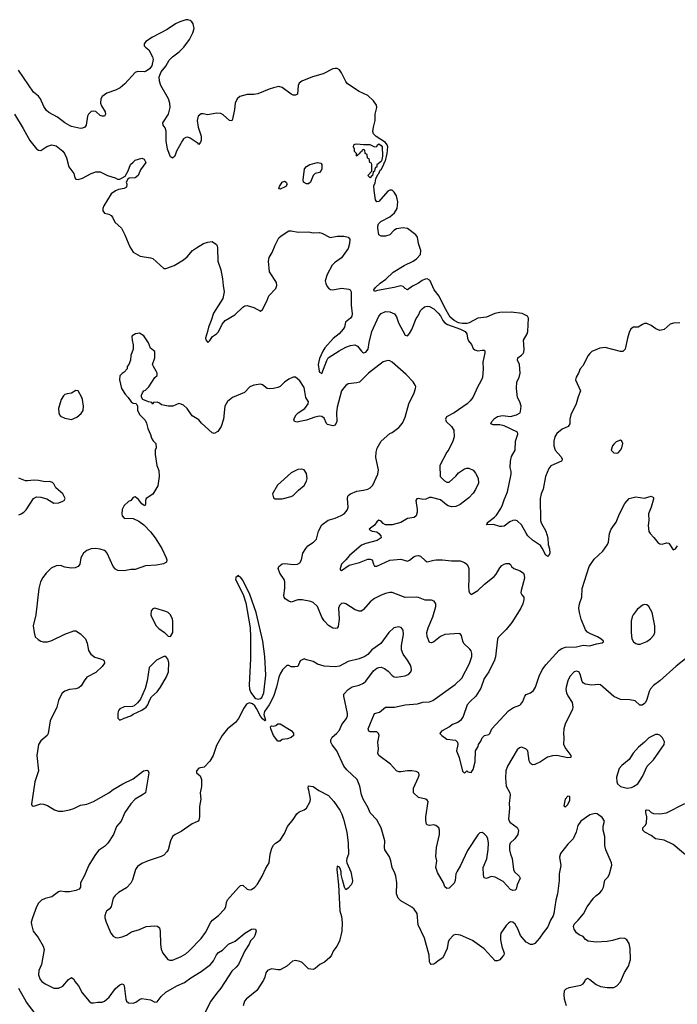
# Model space of a CAD drawing. Header units: inches. Extents: x 1603819 to 1745079, y 385938 to 533966.
# Tile 370 of 561: x 1672137 to 1678128, y 471283 to 480249. Entities that reach past the tile are written whole.
import ezdxf

# ---------------------------------------------------------------- set-up
doc = ezdxf.new("R2010")
doc.units = ezdxf.units.IN
doc.header["$MEASUREMENT"] = 0
doc.layers.add('B6477', color=7, linetype='Continuous')
doc.layers.add('B6478', color=7, linetype='Continuous')

msp = doc.modelspace()

# ---------------------------------------------------------------- linework, layer by layer
at = {"layer": 'B6477', "color": 5}
for points, elevation in [([(1673284.9, 480000), (1673314.8, 479974.8), (1673348.8, 479910), (1673352.9, 479887.1), (1673340.5, 479830), (1673319.6, 479800.4), (1673290, 479780.7), (1673270, 479775.6), (1673210, 479777.6), (1673190, 479767.8), (1673094.9, 479665.1), (1673052.4, 479627.6), (1673010, 479606.5), (1672930, 479580.7), (1672890.2, 479550), (1672877.5, 479530), (1672873.8, 479490), (1672883.8, 479463.8), (1672917, 479410), (1672920.5, 479390), (1672910.8, 479370), (1672890, 479369.3), (1672870, 479378), (1672830, 479413.3), (1672810, 479417.6), (1672790, 479414.5), (1672763.1, 479390), (1672754.9, 479370), (1672744, 479290), (1672730.3, 479269.7), (1672710, 479260.9), (1672690, 479259.6), (1672610, 479276.4), (1672590, 479284.8), (1672550, 479308.8), (1672481, 479361), (1672404, 479404), (1672381.7, 479421.7), (1672357.3, 479457.3), (1672327.6, 479530), (1672310, 479551.3), (1672264.2, 479590), (1672128, 479790)], 220), ([(1678150, 477487.3), (1678094.7, 477485.3), (1678064.6, 477475.4), (1678010, 477426.6), (1677970, 477419.5), (1677933.1, 477433.1), (1677890, 477465.2), (1677850, 477481.2), (1677830, 477481.2), (1677810, 477474), (1677772, 477450), (1677730, 477449.2), (1677706, 477434), (1677690, 477402), (1677674.4, 477350), (1677652.4, 477247.6), (1677633.4, 477226.6), (1677610, 477226.6), (1677470, 477263.6), (1677421.7, 477258.3), (1677350, 477226.6), (1677330, 477209.3), (1677313.3, 477186.7), (1677270, 477099), (1677242.8, 477070), (1677227.7, 477030), (1677206.3, 476993.7), (1677201.1, 476970), (1677244.9, 476870), (1677224.4, 476815.6), (1677207.3, 476750), (1677158.2, 476650), (1677149.3, 476610), (1677150, 476569), (1677134.9, 476545.1), (1677080, 476520), (1677030, 476482), (1677013.2, 476450), (1677003.2, 476410), (1677003.2, 476370), (1677014.9, 476330), (1677068.4, 476270), (1677080.4, 476250), (1677078.7, 476241.3), (1677074, 476230), (1676974.8, 476185.2), (1676957, 476163), (1676928.3, 476090), (1676907, 475973), (1676888.9, 475930), (1676879.6, 475890), (1676880.8, 475690), (1676886.6, 475666.6), (1676930, 475590.7), (1676950.3, 475530), (1676950.4, 475470), (1676963.1, 475430), (1676968.2, 475391.8), (1676959.3, 475370), (1676950, 475359.5), (1676930, 475372.7), (1676897.5, 475437.5), (1676880.5, 475460.5), (1676808.8, 475508.8), (1676767.8, 475547.8), (1676750, 475572.3), (1676710, 475649.5), (1676670, 475684.2), (1676650, 475691.3), (1676630, 475689.7), (1676602.7, 475677.3), (1676550, 475637.2), (1676530, 475634), (1676510, 475635.3), (1676452.7, 475652.7), (1676390, 475649.3), (1676399, 475661), (1676399, 475670), (1676462, 475718), (1676481.7, 475738.3), (1676520.7, 475799.3), (1676537.3, 475830), (1676550, 475877.3), (1676581.2, 475950), (1676614.3, 476110), (1676614.5, 476134.5), (1676605.6, 476170), (1676607.6, 476230), (1676617.6, 476270), (1676649.7, 476330), (1676654.3, 476410), (1676675.6, 476475.6), (1676672.2, 476492.2), (1676550, 476549.8), (1676510, 476559.3), (1676450, 476559.5), (1676429, 476570), (1676438, 476590), (1676462.2, 476617.8), (1676490, 476635.8), (1676536.4, 476643.6), (1676610, 476634.4), (1676663.7, 476650), (1676696, 476670), (1676700.1, 476679.9), (1676705.2, 476730), (1676693.2, 476770), (1676672.7, 476810), (1676662, 476890), (1676667.8, 476950), (1676688.6, 476991.4), (1676696.4, 477030), (1676689.8, 477109.8), (1676672.6, 477150), (1676676.9, 477170), (1676710, 477193.4), (1676725.4, 477210), (1676730, 477222.8), (1676732.7, 477250), (1676727.3, 477330), (1676761.5, 477390), (1676767.4, 477410), (1676773.6, 477530), (1676764.2, 477550), (1676715, 477575), (1676615, 477585), (1676510, 477583.1), (1676465.4, 477574.6), (1676390, 477541.6), (1676310, 477531.8), (1676231, 477489), (1676210, 477482.7), (1676170, 477481.3), (1676135.9, 477490), (1676095.4, 477510), (1676059.8, 477539.8), (1676007.7, 477630), (1675959.7, 477730), (1675913.1, 477790), (1675876.2, 477870), (1675870, 477878), (1675850, 477888), (1675830, 477885.4), (1675805.2, 477874.8), (1675770, 477850.8), (1675716.8, 477823.2), (1675670, 477789.7), (1675650, 477800.5), (1675630, 477821), (1675610, 477825), (1675550, 477809.2), (1675395.8, 477784.2), (1675370, 477774), (1675363.6, 477790), (1675379.6, 477810), (1675420.5, 477850), (1675474.3, 477885.7), (1675540.9, 477950), (1675638.5, 478010), (1675722.6, 478050), (1675750.9, 478070), (1675787.4, 478110), (1675792.4, 478147.6), (1675771.8, 478211.8), (1675762, 478270), (1675746.2, 478290), (1675670, 478347.9), (1675630, 478354.7), (1675570, 478343.2), (1675544.9, 478330), (1675508.5, 478291.5), (1675470, 478278.2), (1675430, 478276.9), (1675409.5, 478290), (1675398.7, 478350), (1675398.7, 478370), (1675406.3, 478390), (1675428.2, 478411.8), (1675510, 478455), (1675553.2, 478490), (1675576.6, 478530), (1675582.9, 478590), (1675570, 478644.4), (1675550, 478679.8), (1675530, 478696.4), (1675510, 478696.9), (1675490, 478686.6), (1675410, 478592.3), (1675390, 478589.3), (1675379.5, 478610), (1675365.4, 478694.6), (1675364.8, 478735.2), (1675376.1, 478763.9), (1675381.5, 478798.5), (1675400.9, 478839.1), (1675410, 478848.2), (1675421.8, 478878.2), (1675430, 478884.4), (1675450, 478918), (1675462.8, 478957.2), (1675470, 478964.9), (1675486.3, 479030), (1675490.7, 479090), (1675484.7, 479110), (1675470, 479132), (1675384.2, 479184.2), (1675360.5, 479210), (1675356, 479230), (1675359.2, 479270), (1675375.1, 479330), (1675377.3, 479390), (1675390.7, 479450), (1675386.6, 479470), (1675360.6, 479510), (1675310, 479557.6), (1675230, 479595.6), (1675125.1, 479665.1), (1675107.8, 479687.8), (1675070, 479765.3), (1675050, 479792.7), (1675030, 479803.5), (1675010, 479805.6), (1674990, 479800.3), (1674902.7, 479757.3), (1674805.5, 479730), (1674706.4, 479690), (1674683.6, 479670), (1674674.3, 479650), (1674668.3, 479571.7), (1674650, 479560.5), (1674630, 479562), (1674610, 479571.3), (1674530, 479631.3), (1674499.6, 479639.6), (1674448.5, 479630), (1674410, 479617.3), (1674306.6, 479573.4), (1674270, 479567.3), (1674210, 479568.1), (1674143.1, 479550), (1674117.4, 479530), (1674100.2, 479490), (1674093.8, 479430), (1674076.7, 479343.3), (1674070, 479329.2), (1674050, 479332.7), (1673990, 479382.4), (1673970, 479393.6), (1673930, 479398), (1673850, 479382.7), (1673810, 479392.7), (1673790, 479392.3), (1673764, 479370), (1673753.4, 479330), (1673763.7, 479270), (1673790.4, 479190), (1673790.4, 479150.4), (1673784.7, 479135.3), (1673770, 479114), (1673762.9, 479122.9), (1673690, 479170.8), (1673670, 479178.7), (1673650, 479176.8), (1673630, 479163.1), (1673620.2, 479150), (1673566.6, 479053.4), (1673550, 479006), (1673530, 478987.1), (1673510, 478999.7), (1673484.4, 479070), (1673473.4, 479146.6), (1673472.8, 479232.8), (1673463.3, 479263.3), (1673444.5, 479290), (1673442, 479310), (1673494, 479390), (1673507.3, 479450), (1673505.6, 479490), (1673493.6, 479530), (1673422, 479650), (1673409.7, 479690), (1673408, 479730), (1673425.1, 479774.9), (1673470, 479826.4), (1673500.2, 479879.8), (1673528.2, 479911.8), (1673590, 479957.4), (1673630, 479994.9), (1673633.6, 480000)], 220), ([(1672090, 479389), (1672170, 479258), (1672230, 479149.3), (1672290, 479073.2), (1672310, 479061.2), (1672330, 479059), (1672385.8, 479094.2), (1672430, 479109), (1672470, 479101.2), (1672530, 479051.5), (1672546.9, 479030), (1672565.1, 478990), (1672586, 478910), (1672629.6, 478850), (1672640.9, 478810), (1672650, 478797.2), (1672670, 478794.5), (1672710, 478806), (1672790, 478849.4), (1672830, 478865.2), (1672870, 478864), (1672938, 478830), (1673006, 478810), (1673030, 478798), (1673050, 478798), (1673096.9, 478823.1), (1673126, 478874), (1673146.8, 478930), (1673170, 478953.2), (1673190, 478968.7), (1673250, 478988), (1673270, 478978), (1673288, 478950), (1673238.6, 478881.4), (1673216, 478830), (1673190, 478808), (1673135.3, 478804.7), (1673122, 478798), (1673108, 478770), (1673114, 478750), (1673110, 478724.7), (1673090, 478711.3), (1673038, 478702), (1673010, 478690.8), (1672970, 478662), (1672904.9, 478555.1), (1672893.6, 478530), (1672893.6, 478510), (1672910, 478487.3), (1672950, 478476.9), (1672970, 478466.6), (1672982.9, 478450), (1673004.8, 478404.8), (1673063.6, 478350), (1673096.2, 478290), (1673139.5, 478179.5), (1673170, 478133.2), (1673236.5, 478096.5), (1673330, 478081.2), (1673350, 478073.2), (1673450, 477982), (1673470, 477984), (1673544.7, 478010), (1673630, 478062.7), (1673662.8, 478090), (1673713.2, 478146.8), (1673747.5, 478172.5), (1673812, 478210), (1673850, 478224), (1673890, 478228), (1673930, 478202), (1673937.2, 478190), (1673939.3, 478170), (1673942.7, 478050), (1673969.5, 477970), (1673985.6, 477890), (1673989.7, 477829.7), (1674000.7, 477770), (1673986.6, 477710), (1673904.2, 477575.8), (1673883.1, 477510), (1673856.3, 477450), (1673849.6, 477410.4), (1673829.7, 477350), (1673832.7, 477332.7), (1673850, 477308.7), (1673870, 477328.7), (1673894.6, 477365.4), (1673930, 477387.3), (1673950, 477407.3), (1673982.6, 477477.4), (1674008.8, 477510), (1674098.9, 477561.1), (1674170, 477632), (1674190, 477643.7), (1674210, 477647), (1674270, 477627.3), (1674330, 477596), (1674350, 477609.2), (1674390, 477685.2), (1674406.9, 477733.1), (1674470, 477801.2), (1674479.3, 477830), (1674475.6, 477855.6), (1674414.4, 477954.4), (1674403.9, 478050), (1674410, 478082.7), (1674438.3, 478130), (1674463.6, 478196.4), (1674497.6, 478262.4), (1674518.3, 478281.7), (1674590, 478325.2), (1674610, 478326), (1674674.3, 478314.3), (1674770, 478316.3), (1674810.4, 478309.6), (1674870, 478312), (1674890, 478306.6), (1674966.6, 478266.6), (1675030, 478278.7), (1675090, 478278), (1675129.7, 478269.7), (1675144.2, 478250), (1675143.1, 478210), (1675130, 478165.5), (1675070, 478081.6), (1675005.2, 478034.8), (1674985.5, 478014.5), (1674938, 477930), (1674921.1, 477870), (1674926.3, 477846.3), (1674939.7, 477819.7), (1674950, 477805.2), (1674970, 477792.7), (1674990.5, 477789.5), (1675070, 477803.7), (1675135.1, 477795.1), (1675149.2, 477789.2), (1675156, 477770), (1675156, 477650), (1675167.6, 477570), (1675163.1, 477550), (1675150.9, 477530), (1675106.1, 477493.9), (1675095.2, 477450), (1675085.5, 477430), (1675047.8, 477390), (1674993.7, 477346.3), (1674918.5, 477261.5), (1674897.8, 477230), (1674870, 477164.9), (1674858, 477110), (1674866.4, 477050), (1674870, 477040.9), (1674890, 477026), (1674934.6, 477145.4), (1674949, 477171), (1675047.2, 477232.8), (1675110, 477265.9), (1675150, 477283), (1675190, 477287.5), (1675214.8, 477274.8), (1675250, 477229.7), (1675261.4, 477221.4), (1675270, 477215.8), (1675290, 477222), (1675311.1, 477250), (1675320.5, 477310), (1675345.1, 477410), (1675408, 477550), (1675430, 477573.6), (1675470, 477591.6), (1675510, 477589.6), (1675551.2, 477570), (1675570, 477544.5), (1675589.8, 477490), (1675650, 477377), (1675670, 477369.6), (1675690, 477391.5), (1675710.7, 477429.3), (1675750, 477529.5), (1675766.8, 477553.2), (1675790, 477600.9), (1675803.2, 477616.8), (1675826.5, 477633.5), (1675850, 477640.5), (1675870, 477638), (1675910, 477614.8), (1675950, 477578.2), (1675970, 477552.5), (1675991.8, 477510), (1676009.3, 477489.3), (1676034.7, 477474.7), (1676154.2, 477430), (1676194.7, 477410), (1676209.7, 477390), (1676215.8, 477350), (1676224.9, 477324.9), (1676253.2, 477290), (1676270, 477255.3), (1676283.2, 477243.2), (1676310, 477232.7), (1676350, 477240.9), (1676370, 477239), (1676374.5, 477234.5), (1676374.8, 477214.8), (1676357.6, 477130), (1676359.6, 477070), (1676352.8, 476990), (1676336.3, 476950), (1676309.8, 476910.2), (1676264.8, 476810), (1676242, 476778), (1676213.3, 476750), (1676096.9, 476670), (1676027.1, 476632.9), (1676015.1, 476610), (1676022.4, 476590), (1676070, 476543.6), (1676091.3, 476510), (1676094.7, 476450), (1676082.4, 476410), (1676045.7, 476334.3), (1676027.3, 476310), (1675964, 476190), (1675968.7, 476090), (1676008, 476050), (1676030, 476038), (1676050, 476038), (1676110, 476093.2), (1676135.9, 476124.1), (1676190, 476159.3), (1676210, 476166), (1676230, 476166.6), (1676267.9, 476147.9), (1676290, 476119.3), (1676312.9, 476072.9), (1676317.7, 476030), (1676291.1, 475970), (1676270, 475938), (1676230, 475894), (1676150, 475835.8), (1676110, 475817.1), (1676070, 475813.4), (1676042, 475822), (1676026, 475830), (1675970, 475878), (1675890, 475898.8), (1675870, 475898.8), (1675836.6, 475883.4), (1675810, 475878.4), (1675770, 475888), (1675755.1, 475884.9), (1675746.3, 475870), (1675758, 475790), (1675757, 475763), (1675749.5, 475730.5), (1675730, 475717.3), (1675670, 475708), (1675608.7, 475671.3), (1675530, 475648.2), (1675470, 475650.2), (1675450, 475660.7), (1675430, 475681.1), (1675410, 475690.3), (1675390, 475677), (1675370, 475646.3), (1675321.6, 475610), (1675330, 475599.5), (1675349, 475590), (1675390, 475584.6), (1675410, 475571.6), (1675427.3, 475550), (1675431.5, 475530), (1675393.7, 475506.3), (1675290, 475479.8), (1675250, 475462.6), (1675142, 475370), (1675110, 475330.6), (1675086, 475310), (1675069.7, 475290.3), (1675056, 475250), (1675058, 475238), (1675070, 475233.2), (1675139.4, 475280.6), (1675233.8, 475306.2), (1675310, 475335.6), (1675330, 475337.7), (1675349.3, 475330), (1675360.5, 475290), (1675370, 475272.7), (1675390, 475271.5), (1675510, 475327.3), (1675610, 475337.7), (1675670, 475319.7), (1675690, 475326.6), (1675730, 475360.4), (1675750, 475368.3), (1675769.7, 475369.7), (1675790, 475362.4), (1675830, 475323), (1675850, 475311.3), (1675910, 475327.7), (1675931.1, 475328.9), (1675990.2, 475329.8), (1676070, 475320.7), (1676150, 475320.4), (1676190, 475306.6), (1676210.7, 475290.7), (1676223.1, 475270), (1676228.5, 475250), (1676229.8, 475150), (1676225.7, 475090), (1676229.6, 475049.6), (1676234, 475030), (1676250, 475014), (1676310, 475052), (1676371.3, 475108.7), (1676459.9, 475180.1), (1676479.4, 475200.6), (1676510, 475257), (1676530, 475278.4), (1676550, 475289.5), (1676570, 475297), (1676596.6, 475296.6), (1676609.4, 475289.4), (1676618, 475270), (1676639.3, 475250), (1676696, 475230), (1676725.6, 475210), (1676734.7, 475190), (1676736.3, 475163.7), (1676704.5, 475050), (1676703.7, 475030), (1676711.8, 475011.8), (1676729.6, 474989.6), (1676730.9, 474970), (1676720.4, 474930), (1676702.8, 474890), (1676621.2, 474758.8), (1676570, 474696.5), (1676497.1, 474622.9), (1676491.2, 474608.8), (1676471.9, 474448.1), (1676463.9, 474416.1), (1676409.8, 474310), (1676369.8, 474250), (1676339.7, 474160.3), (1676292.5, 474087.5), (1676240.4, 474039.6), (1676215.1, 474010), (1676177, 473903), (1676153.9, 473866.1), (1676130, 473850.5), (1676079, 473830), (1676054, 473810), (1675979, 473770), (1675965.2, 473750), (1675982.7, 473730), (1676030, 473697.4), (1676108.7, 473688.7), (1676125.7, 473670), (1676129.8, 473650), (1676116.8, 473590), (1676142, 473530), (1676170, 473406), (1676186, 473390), (1676190, 473388), (1676210, 473408), (1676220.2, 473400.2), (1676250, 473394), (1676270, 473422), (1676285.3, 473490), (1676290.4, 473589.6), (1676313.4, 473630), (1676317.3, 473650), (1676339.9, 473680.1), (1676350.7, 473709.3), (1676370.8, 473729.2), (1676410, 473741.2), (1676421, 473750), (1676438, 473790), (1676590, 473954.5), (1676634.6, 473985.4), (1676692.4, 474007.6), (1676703.8, 474016.2), (1676720.4, 474039.6), (1676739.1, 474090), (1676750, 474105.2), (1676790, 474118), (1676818.3, 474141.7), (1676837.1, 474170), (1676868.5, 474270), (1676898.3, 474330), (1676930, 474373), (1677052.7, 474507.3), (1677076.5, 474523.5), (1677110, 474534.7), (1677210, 474537.2), (1677271.9, 474551.9), (1677332.9, 474547.1), (1677393.1, 474566.9), (1677444.9, 474575.1), (1677454.9, 474585.1), (1677455.5, 474590), (1677432, 474610), (1677400.9, 474630), (1677336.6, 474656.6), (1677310, 474672.7), (1677293.1, 474693.1), (1677253.8, 474790), (1677235.8, 474850), (1677232.2, 474890), (1677238.7, 474930), (1677259.6, 474990), (1677260.3, 475070), (1677326.4, 475270), (1677370, 475336), (1677450, 475409.4), (1677493, 475470), (1677502, 475490), (1677510.8, 475570), (1677524.9, 475610), (1677570, 475674), (1677602, 475750), (1677650, 475842), (1677690, 475888.7), (1677750, 475905.2), (1677830, 475893.2), (1677890, 475908.7), (1677910, 475898), (1677910, 475882), (1677890, 475811), (1677866.8, 475750), (1677869.8, 475690), (1677864.2, 475644.2), (1677869.8, 475589.8), (1677880.7, 475570), (1677914.8, 475534.8), (1677950, 475487.6), (1677970, 475477.6), (1677990, 475474), (1678030, 475486.6), (1678050, 475482.7), (1678090, 475421.2), (1678113, 475430), (1678130, 475459)], 240), ([(1678217.6, 474442.4), (1678118, 474362), (1677970.3, 474229.7), (1677910, 474187.3), (1677884.2, 474155.8), (1677870.4, 474130), (1677850, 474059), (1677837, 474030), (1677830, 474020.7), (1677807, 474007), (1677787.3, 474007.3), (1677745.6, 474045.6), (1677695.5, 474055.5), (1677610, 474059), (1677550, 474086), (1677430, 474191.3), (1677410, 474194.3), (1677348.4, 474188.4), (1677290, 474197), (1677270, 474209.3), (1677262, 474222), (1677242.9, 474290), (1677232, 474310), (1677210, 474317.6), (1677190, 474311.3), (1677150, 474269.5), (1677131.6, 474230), (1677115.8, 474170), (1677112.7, 474150), (1677118.8, 474118.8), (1677130, 474091.3), (1677170, 474032), (1677176.3, 473990), (1677172.4, 473970), (1677106.1, 473833.9), (1677093.7, 473790), (1677090.3, 473750), (1677093.8, 473710), (1677090.3, 473650), (1677111.6, 473610), (1677158.4, 473550), (1677158.8, 473530), (1677130, 473526), (1677030, 473547.9), (1676990, 473546.2), (1676946.3, 473533.7), (1676880.7, 473490), (1676830, 473465.6), (1676810, 473464.5), (1676790, 473476), (1676779.5, 473499.5), (1676765.4, 473590), (1676747.3, 473610), (1676710, 473623.1), (1676690, 473618.3), (1676670, 473598.7), (1676581.5, 473450), (1676566.7, 473410), (1676562.3, 473342.3), (1676568.9, 473268.9), (1676602.4, 473210), (1676607, 473190), (1676595.8, 473110), (1676600.3, 473070), (1676590.4, 472970), (1676602.6, 472942.6), (1676670, 472892.4), (1676681.6, 472870), (1676676.9, 472830), (1676648.2, 472790), (1676605.2, 472750), (1676598.3, 472730), (1676600.3, 472690), (1676608.6, 472651.4), (1676625.2, 472610), (1676637, 472510), (1676644.4, 472490), (1676687, 472450), (1676696, 472430), (1676670.4, 472370), (1676661, 472330), (1676650, 472321.2), (1676630, 472318), (1676610, 472327), (1676541.7, 472401.7), (1676470, 472441.7), (1676433.8, 472446.2), (1676390, 472429.6), (1676370, 472434), (1676361.3, 472461.3), (1676361, 472530), (1676392.7, 472607.3), (1676406.5, 472693.5), (1676408.9, 472750), (1676401.9, 472790), (1676391.8, 472811.8), (1676370, 472836.2), (1676350, 472846.8), (1676330, 472843.9), (1676310, 472824.8), (1676216.3, 472683.7), (1676154.3, 472545.7), (1676119.7, 472490), (1676111.9, 472470), (1676103.9, 472410), (1676094.1, 472385.9), (1676050, 472341.6), (1676030, 472337), (1676011.6, 472351.6), (1675999.6, 472390), (1675944.2, 472484.2), (1675927.6, 472530), (1675937, 472590), (1675929.6, 472630), (1675935.1, 472710), (1675961.3, 472830), (1675960.7, 472870), (1675954.5, 472890), (1675930, 472912), (1675910, 472916.2), (1675870, 472912), (1675850, 472916), (1675843.8, 472923.8), (1675836.9, 472956.9), (1675837.4, 472990), (1675857.2, 473130), (1675850, 473142), (1675838, 473150), (1675770, 473166.6), (1675723.7, 473210), (1675724.2, 473250), (1675771.8, 473350), (1675778, 473370), (1675773.2, 473390), (1675750, 473402.7), (1675709.5, 473409.5), (1675669.5, 473409.5), (1675610, 473398.7), (1675590, 473399.6), (1675570, 473409.6), (1675514, 473470), (1675409.6, 473550), (1675400.5, 473570), (1675405.6, 473610), (1675400.7, 473670), (1675411.2, 473730), (1675407, 473750), (1675390, 473765.1), (1675330, 473763.1), (1675317, 473770), (1675311.2, 473790), (1675369.7, 473930), (1675415.8, 473944.2), (1675469.3, 473990), (1675552.1, 473987.9), (1675648.8, 474011.2), (1675761.8, 474018.2), (1675810, 474033.1), (1675870, 474036.5), (1675900.7, 474050), (1676104.2, 474195.8), (1676165.7, 474254.3), (1676234.9, 474385.1), (1676256.4, 474450), (1676257.2, 474477.2), (1676250, 474500.9), (1676238, 474518), (1676182.9, 474570), (1676173, 474590), (1676162, 474642), (1676150, 474658), (1676140.1, 474660.1), (1676010, 474649.7), (1675970, 474631.1), (1675910, 474583), (1675890, 474573.6), (1675870, 474578), (1675850.8, 474630.8), (1675847.1, 474670), (1675858.4, 474710), (1675902.4, 474810), (1675930, 474904.7), (1675929.4, 474930), (1675913.6, 474953.6), (1675890, 474962), (1675830, 474963.1), (1675770, 474986.6), (1675750, 474989.7), (1675650, 474986.2), (1675530, 475032.8), (1675510, 475034.3), (1675470, 475024.4), (1675430, 475009.7), (1675370, 474976.9), (1675330, 474947.6), (1675270, 474877), (1675250, 474862.9), (1675230, 474861.6), (1675194.2, 474874.2), (1675110, 474929.5), (1675090, 474935.1), (1675070, 474932), (1675050, 474915.1), (1675040.3, 474890), (1675047.1, 474790), (1675037.7, 474722.3), (1675030, 474709.4), (1675015.8, 474704.2), (1674990, 474709.6), (1674950, 474731.6), (1674910, 474775.1), (1674890, 474807.3), (1674850, 474904.2), (1674810, 474942.6), (1674790, 474952.1), (1674710, 474967.3), (1674670, 474966), (1674610, 474945.1), (1674590, 474952.8), (1674556.4, 474976.4), (1674546, 474990), (1674545.1, 475005.1), (1674553.2, 475073.2), (1674553.3, 475130), (1674546, 475150), (1674506, 475210), (1674492, 475250), (1674498, 475270), (1674530, 475293.4), (1674550, 475295.6), (1674633.1, 475286.9), (1674669.4, 475290.6), (1674690, 475302.8), (1674706, 475330), (1674716.2, 475390), (1674744.9, 475435.1), (1674763.5, 475456.5), (1674814, 475490), (1674842, 475518), (1674858.7, 475590), (1674891.2, 475648.8), (1674948.4, 475691.6), (1675010, 475710.4), (1675065.9, 475734.1), (1675092.3, 475750), (1675112, 475770), (1675124.5, 475790), (1675129.6, 475810), (1675122.6, 475890), (1675128, 475910), (1675137.8, 475922.2), (1675150, 475932.4), (1675210, 475956.1), (1675270, 475963.7), (1675310, 475974.9), (1675330, 475985.5), (1675355.6, 476010), (1675399.5, 476110), (1675405.1, 476150), (1675382, 476262), (1675383.5, 476310), (1675392.8, 476347.2), (1675430, 476410.7), (1675510, 476480.7), (1675530, 476490.7), (1675590, 476536.3), (1675623.7, 476576.3), (1675648, 476630), (1675681.7, 476750), (1675732.4, 476850), (1675744.2, 476890), (1675745.1, 476910), (1675740.5, 476920.5), (1675722, 476950), (1675658.3, 477018.3), (1675530, 477129.7), (1675510, 477141.3), (1675490, 477146.3), (1675450, 477132.6), (1675316.1, 477030), (1675231.8, 476948.2), (1675210, 476941.7), (1675130, 476932.7), (1675110, 476919.3), (1675090, 476898), (1675069, 476870), (1675030, 476721.2), (1675023.8, 476670), (1675026, 476590), (1675010, 476558), (1674990, 476551), (1674942.7, 476562.7), (1674932.8, 476572.8), (1674910, 476622), (1674890, 476635.3), (1674870, 476638.3), (1674826, 476630), (1674750, 476603.4), (1674690, 476588.9), (1674665.3, 476585.3), (1674640.9, 476590), (1674635.8, 476610), (1674655.1, 476650), (1674673.3, 476670), (1674734.7, 476710), (1674765.1, 476750), (1674769.4, 476770), (1674745.6, 476810), (1674730, 476899), (1674690, 476959), (1674650, 476994), (1674630, 476993.2), (1674590, 476976), (1674550.4, 476949.6), (1674510.3, 476909.7), (1674490, 476899.6), (1674449.4, 476889.4), (1674410, 476886.6), (1674391.9, 476891.9), (1674350, 476925.2), (1674330, 476929.3), (1674270, 476922), (1674234.6, 476905.4), (1674184.4, 476855.6), (1674076, 476810), (1674030, 476773.2), (1674006, 476730), (1673992.7, 476610), (1673974.3, 476545.7), (1673941.6, 476498.4), (1673910, 476481.2), (1673890, 476486), (1673794.5, 476574.5), (1673770, 476604), (1673710, 476642), (1673664, 476710), (1673630, 476739), (1673610, 476749), (1673586.4, 476753.6), (1673534, 476730), (1673490, 476728.7), (1673430, 476742), (1673410, 476758), (1673390, 476766), (1673358, 476762), (1673350, 476748), (1673342, 476762), (1673310, 476768), (1673258, 476790), (1673248.4, 476811.6), (1673248, 476830), (1673255.3, 476850), (1673269.3, 476870.7), (1673283.1, 476876.9), (1673315.5, 476904.5), (1673369, 476990), (1673388.7, 477010), (1673389, 477030), (1673381.2, 477050), (1673355.3, 477090), (1673348.7, 477110), (1673369, 477170), (1673368.4, 477228.4), (1673330, 477258), (1673310, 477308), (1673268.7, 477370), (1673230, 477393.2), (1673194, 477390), (1673162, 477370), (1673159.6, 477360.4), (1673161, 477330), (1673171.1, 477288.9), (1673171.3, 477250), (1673151.3, 477190), (1673146, 477150), (1673130.8, 477109.2), (1673118, 477090), (1673118, 477070), (1673090, 477038), (1673071.6, 477028.4), (1673050, 477006), (1673046.8, 476970), (1673064, 476890), (1673098.5, 476838.5), (1673124.7, 476810), (1673152, 476770), (1673170, 476758), (1673194.8, 476754.8), (1673205.4, 476745.4), (1673211.3, 476730), (1673212, 476690), (1673231.6, 476651.6), (1673281, 476601), (1673294, 476574), (1673305.4, 476525.4), (1673330, 476472), (1673338.8, 476438.8), (1673354.4, 476414.4), (1673378, 476390), (1673382, 476350), (1673372, 476328), (1673371, 476290), (1673387.7, 476190), (1673405.2, 476145.2), (1673407.7, 476090), (1673395.2, 476004.8), (1673350.5, 475929.5), (1673290.7, 475889.3), (1673284.9, 475870), (1673284.7, 475835.3), (1673276.9, 475823.1), (1673270, 475824), (1673250, 475840.9), (1673219.1, 475879.1), (1673190, 475902.7), (1673170, 475897.2), (1673150.4, 475869.6), (1673130, 475860.9), (1673090, 475826.6), (1673070.4, 475790), (1673066.7, 475750), (1673070.6, 475730), (1673090, 475710.6), (1673170, 475705.5), (1673221.7, 475681.7), (1673268.8, 475648.8), (1673330, 475586.7), (1673371.7, 475531.7), (1673432.8, 475432.8), (1673470.4, 475349.6), (1673476.5, 475330), (1673474.9, 475310), (1673446.9, 475293.1), (1673382.7, 475282.7), (1673284.7, 475275.3), (1673190, 475243.7), (1673150, 475242.7), (1673090, 475229.2), (1673032.1, 475232.1), (1673010, 475245.2), (1672990, 475269.2), (1672935.4, 475390), (1672918.4, 475410), (1672910, 475416.3), (1672870, 475427.6), (1672830, 475432.6), (1672790, 475431), (1672750, 475415.4), (1672717.6, 475390), (1672695.8, 475350), (1672684.9, 475290), (1672670.4, 475269.6), (1672642.5, 475257.5), (1672605.5, 475254.5), (1672550, 475262.9), (1672510, 475278), (1672470, 475276), (1672425.5, 475254.5), (1672378.8, 475210), (1672347.3, 475170), (1672327.7, 475130), (1672312.7, 475070), (1672285.5, 474830), (1672260.8, 474730), (1672268.1, 474668.1), (1672279.5, 474630), (1672304.6, 474604.6), (1672330, 474588.9), (1672350, 474582.7), (1672390, 474582.7), (1672430, 474596.5), (1672550, 474654.9), (1672630, 474684), (1672650, 474684.7), (1672690, 474658), (1672736.3, 474610), (1672751.9, 474571.9), (1672765.8, 474505.8), (1672785.5, 474470), (1672823.5, 474443.5), (1672874.8, 474430), (1672898.9, 474418.9), (1672908.2, 474410), (1672908.7, 474390), (1672890, 474360.5), (1672830, 474302.9), (1672750, 474261.6), (1672724.2, 474230), (1672696.5, 474183.5), (1672676.5, 474163.5), (1672650, 474154.3), (1672590, 474151.1), (1672550, 474135.4), (1672524.6, 474115.4), (1672502, 474078), (1672490.3, 474050), (1672476.4, 473990), (1672415.2, 473864.8), (1672395.5, 473750), (1672387.7, 473730), (1672330, 473682.7), (1672308.5, 473650), (1672294.4, 473550), (1672310.4, 473410), (1672274, 473310), (1672246.4, 473106.4), (1672251.3, 473091.3), (1672266.8, 473086.8), (1672330, 473107.3), (1672353.6, 473106.4), (1672390, 473094), (1672454.1, 473054.1), (1672490, 473041.7), (1672530, 473042), (1672590, 473052.9), (1672630, 473066.3), (1672690, 473094.9), (1672750, 473106), (1672809.7, 473130.3), (1672950, 473208.5), (1672990, 473238.4), (1673076, 473290), (1673170, 473335.3), (1673265.2, 473410), (1673294.6, 473414.6), (1673307.5, 473407.5), (1673313.4, 473390), (1673282.8, 473210), (1673257.3, 473190), (1673190, 473151.5), (1673150.2, 473109.8), (1673096.4, 473030), (1673060.7, 472950), (1673019, 472901), (1672993, 472830), (1672940.5, 472750), (1672910, 472720.9), (1672856.1, 472683.9), (1672821.7, 472638.3), (1672768.6, 472551.4), (1672724.9, 472450), (1672690.7, 472390), (1672690.5, 472350), (1672678.8, 472330), (1672650, 472318.4), (1672590, 472308), (1672550, 472306), (1672510, 472312), (1672490, 472307.3), (1672430, 472262), (1672370, 472247), (1672336, 472230), (1672310, 472204), (1672290.6, 472170), (1672253, 472070), (1672242, 472030), (1672244, 472010), (1672260.7, 471950), (1672304.9, 471890), (1672352.4, 471812.4), (1672360.6, 471780.6), (1672334.7, 471645.3), (1672312.7, 471590), (1672310.4, 471550), (1672324.4, 471510), (1672339.1, 471490), (1672370, 471468.2), (1672450, 471430.5), (1672490, 471430.6), (1672530, 471447.3), (1672580.7, 471510), (1672610, 471526), (1672630, 471513), (1672641.3, 471490), (1672672.4, 471452.4), (1672706.2, 471386.2), (1672770, 471312.7), (1672790, 471297.1), (1672810, 471295.5), (1672850, 471303.8), (1672890, 471301.6), (1672910, 471312.2), (1672952.2, 471347.8), (1673010, 471426), (1673050, 471460.5), (1673070, 471470.7), (1673083.5, 471463.5), (1673090, 471452), (1673104.6, 471330), (1673111.8, 471311.8), (1673130, 471297.1), (1673170, 471292.2), (1673196.8, 471303.2), (1673230, 471327.7), (1673250, 471334.4), (1673330, 471324.9), (1673370, 471302.4), (1673390, 471306.7), (1673426.1, 471353.9), (1673470, 471392.3), (1673570, 471450.3), (1673640.1, 471479.9), (1673695.2, 471524.8), (1673790, 471580.9), (1673874.8, 471645.2), (1673902.6, 471677.4), (1673930, 471733.7), (1673950, 471753.8), (1673984.7, 471775.3), (1674039.5, 471830), (1674101.2, 471858.8), (1674190, 471930.5), (1674250, 471966.8), (1674270, 471971), (1674286, 471966), (1674292.7, 471950), (1674279.5, 471910), (1674270, 471892.7), (1674240.5, 471859.5), (1674227.2, 471830), (1674189.3, 471770.7), (1674130, 471646.6), (1674110, 471620.7), (1674070, 471585.1), (1673970.1, 471429.9), (1673930, 471382.6), (1673880.3, 471310), (1673804.9, 471170)], 260), ([(1672130, 475740.9), (1672150.4, 475749.6), (1672175.2, 475764.8), (1672195.2, 475784.8), (1672264, 475890), (1672290, 475903.7), (1672330, 475902), (1672385.1, 475885.1), (1672450, 475845.2), (1672494, 475850), (1672530, 475864), (1672542, 475870), (1672551.3, 475890), (1672530, 475931.3), (1672466.4, 475986.4), (1672450, 476022), (1672435.3, 476035.3), (1672410, 476042.8), (1672370, 476042), (1672310, 476053.4), (1672270, 476055.5), (1672210, 476048.5), (1672190, 476050.3), (1672130, 476074)], 240), ([(1677119.1, 471270), (1677101.1, 471330), (1677096.3, 471370), (1677101.6, 471410), (1677115.1, 471424.9), (1677143.3, 471436.7), (1677250, 471458.5), (1677270, 471470.4), (1677284.4, 471490), (1677291.2, 471508.8), (1677310, 471519.5), (1677330, 471508.9), (1677390, 471462.4), (1677430, 471446), (1677490, 471434.4), (1677550, 471435.5), (1677578, 471450), (1677610, 471487.7), (1677647.1, 471572.9), (1677683.6, 471630), (1677700.9, 471690), (1677699.3, 471790), (1677690, 471838), (1677669, 471870), (1677650, 471882.7), (1677610, 471886.6), (1677536.7, 471863.3), (1677490, 471855.1), (1677387.6, 471847.6), (1677317.5, 471857.5), (1677293.4, 471873.4), (1677270, 471901.2), (1677235.5, 471915.5), (1677210, 471934), (1677188, 471968), (1677182.9, 471990), (1677188, 472012), (1677226, 472050), (1677272.3, 472107.7), (1677306, 472170), (1677365.4, 472250), (1677385.1, 472270), (1677423.2, 472296.8), (1677441.4, 472318.6), (1677454.8, 472350), (1677467.9, 472412.1), (1677497.2, 472442.8), (1677512, 472470), (1677532, 472550), (1677529.2, 472570.8), (1677477.3, 472690), (1677468, 472730), (1677467.3, 472810), (1677451.6, 472870), (1677453.8, 472906.2), (1677463.7, 472950), (1677442.5, 472982.5), (1677397, 473017), (1677379.6, 473019.6), (1677330, 473007.6), (1677248.7, 472951.3), (1677222, 472910), (1677207.3, 472850), (1677180.7, 472790), (1677130, 472741.2), (1677064.4, 472655.6), (1677055.9, 472624.1), (1677066, 472546), (1677053.1, 472470), (1677052.6, 472410), (1677035.6, 472290), (1677020.3, 472230), (1677004.2, 472110), (1676997, 472090), (1676972.2, 472050), (1676950.2, 471989.8), (1676905.6, 471934.4), (1676874.3, 471885.7), (1676830, 471836.3), (1676810, 471828), (1676790, 471828), (1676750, 471847.6), (1676699.7, 471910), (1676675.1, 471970), (1676650, 472012), (1676630, 472031.8), (1676610, 472034), (1676590, 472022), (1676570, 472000.9), (1676521.6, 471930), (1676517.1, 471910), (1676517.6, 471870), (1676530.3, 471810.3), (1676550.6, 471750), (1676546.8, 471730), (1676539.9, 471720.1), (1676510, 471689.2), (1676490, 471677.2), (1676470, 471679.3), (1676368.5, 471788.5), (1676263.7, 471863.7), (1676151.7, 471911.7), (1676110, 471919.8), (1676088, 471912), (1676051.4, 471870), (1676040.8, 471850), (1676032.4, 471790), (1675993.7, 471706.3), (1675950, 471678.7), (1675930, 471659.6), (1675910, 471649.6), (1675886.3, 471646.3), (1675876, 471656), (1675872.3, 471670), (1675868.3, 471730), (1675824.8, 471884.8), (1675767.1, 472007.1), (1675758.3, 472110), (1675731.3, 472150), (1675710, 472167), (1675610, 472224), (1675585.2, 472250), (1675570, 472288), (1675572.1, 472387.9), (1675563.7, 472450), (1675556.2, 472476.2), (1675529.5, 472529.5), (1675518, 472590), (1675505.1, 472625.1), (1675464.2, 472690), (1675459.7, 472710), (1675464.7, 472770), (1675431.6, 472890), (1675390, 472963.7), (1675330, 473025.2), (1675311.2, 473071.2), (1675267.6, 473150), (1675251.8, 473190), (1675237, 473270), (1675212.3, 473330), (1675116.6, 473416.6), (1675089, 473450), (1675026, 473590), (1674984.5, 473644.5), (1674972.3, 473670), (1674972, 473690), (1674983.5, 473716.5), (1675022.7, 473750), (1675050, 473780.7), (1675073.6, 473830), (1675113.7, 473886.3), (1675123.5, 473910), (1675124.4, 473930), (1675091.6, 474090), (1675091.8, 474108.2), (1675130, 474150.4), (1675165.6, 474174.4), (1675230, 474187.7), (1675270, 474207.2), (1675290, 474226.4), (1675361.2, 474318.8), (1675390, 474343.1), (1675410, 474350.4), (1675430, 474352.2), (1675461.5, 474341.5), (1675495.4, 474315.4), (1675530, 474276.3), (1675550, 474265.5), (1675570, 474261.6), (1675650, 474273.4), (1675684, 474290), (1675699.3, 474310), (1675707, 474330), (1675705.1, 474350), (1675696.9, 474370), (1675670, 474417.6), (1675629.8, 474470), (1675614.8, 474510), (1675615.3, 474550), (1675633.8, 474650), (1675630.9, 474690.9), (1675613.2, 474713.2), (1675590, 474721.3), (1675544.9, 474710), (1675499.5, 474670), (1675426.7, 474570), (1675346.4, 474510), (1675310, 474467.8), (1675280.7, 474450), (1675230, 474429.7), (1675130, 474405.7), (1675050, 474363.1), (1675010, 474356.1), (1674910, 474360.7), (1674850, 474380.9), (1674810, 474403.7), (1674750, 474419), (1674730, 474428.7), (1674692, 474410), (1674670, 474358), (1674645.4, 474354.6), (1674610, 474357.2), (1674590, 474369), (1674570, 474369.2), (1674531.3, 474328.7), (1674509.1, 474290.9), (1674497.6, 474262.4), (1674477.2, 474170), (1674450, 474085.3), (1674410, 474010.8), (1674368.5, 473950), (1674362.9, 473922.9), (1674377.4, 473870), (1674370, 473865.7), (1674350, 473881.1), (1674330, 473907.3), (1674295.7, 473975.7), (1674279.4, 473999.4), (1674258.8, 474018.8), (1674230, 474027.2), (1674205.2, 474014.8), (1674179.3, 473980.7), (1674130, 473886), (1674104.9, 473850), (1674030, 473792), (1673982.4, 473730), (1673930, 473639.3), (1673899.5, 473550), (1673870, 473496), (1673816.8, 473443.2), (1673770, 473432.7), (1673748, 473410), (1673747.3, 473390), (1673783, 473363), (1673794.4, 473330), (1673794.2, 473265.8), (1673783, 473210), (1673787.7, 473150), (1673774.9, 473085.1), (1673777, 472990), (1673770, 472959.3), (1673762, 472950), (1673710, 472926.9), (1673610, 472855.4), (1673554, 472830), (1673530.6, 472810), (1673510.6, 472770), (1673490.6, 472690), (1673479.1, 472670), (1673450, 472642), (1673426, 472630), (1673306.8, 472590), (1673250, 472565.1), (1673210, 472538), (1673192.7, 472510), (1673163.9, 472416.1), (1673150, 472385.2), (1673110, 472342.9), (1673038, 472302), (1673006.4, 472273.6), (1672990.4, 472250), (1672970.5, 472170), (1672951.8, 472148.2), (1672927.7, 472130), (1672921.7, 472118.3), (1672913, 472090), (1672913, 472070), (1672923.8, 472030), (1672968.2, 471930), (1672990, 471903), (1673010, 471890.5), (1673027.1, 471887.1), (1673070, 471895.8), (1673110, 471912.2), (1673157.4, 471942.6), (1673230, 471964.5), (1673290, 471990.2), (1673370, 471998.3), (1673394.1, 471994.1), (1673410, 471978.8), (1673416.5, 471950), (1673418.9, 471830), (1673425.1, 471785.1), (1673440.7, 471750), (1673487.3, 471690), (1673503.8, 471683.8), (1673530, 471683.8), (1673610, 471718.3), (1673650, 471743.6), (1673680.5, 471770), (1673790, 471881.6), (1673830, 471936), (1673878.5, 472030), (1673895.3, 472050), (1673947.5, 472092.5), (1674002.4, 472150), (1674015.8, 472170), (1674021, 472210), (1674030, 472234.9), (1674130, 472345.5), (1674150, 472364), (1674170, 472367.3), (1674210, 472332.7), (1674230, 472325.7), (1674250, 472327.4), (1674280.7, 472350), (1674304.1, 472375.9), (1674346, 472450), (1674378.8, 472521.2), (1674409.4, 472570), (1674419.3, 472650), (1674436, 472704), (1674449.1, 472730.9), (1674469.1, 472750.9), (1674510, 472778), (1674550, 472838), (1674578.7, 472901.3), (1674630, 472964.9), (1674663.6, 473016.4), (1674684.9, 473035.1), (1674730, 473054), (1674749.6, 473070), (1674785.2, 473130), (1674786.6, 473150), (1674772.7, 473232.7), (1674766, 473250), (1674769, 473271), (1674810, 473266.8), (1674864, 473230), (1674950, 473184.4), (1675000.4, 473130), (1675054.9, 473050), (1675073.5, 473013.5), (1675086.4, 472970), (1675117, 472850), (1675130.3, 472750.3), (1675132.2, 472650), (1675116.3, 472610), (1675115.5, 472590), (1675119.1, 472570), (1675154.9, 472490), (1675170.5, 472410), (1675167.3, 472390), (1675156.3, 472370), (1675130, 472339), (1675110, 472325.2), (1675097.6, 472350), (1675077, 472417), (1675066, 472466), (1675067.6, 472490), (1675060.5, 472510), (1675050, 472532.7), (1675030, 472542), (1675026.4, 472510), (1675043.2, 472370), (1675054.5, 472134.5), (1675070, 472081), (1675075.5, 472024.5), (1675073.1, 471950), (1675050, 471859), (1675026.6, 471813.4), (1674993, 471767), (1674978.8, 471730), (1674962.8, 471710), (1674912.8, 471667.2), (1674873.2, 471646.8), (1674830, 471609.2), (1674810, 471601.2), (1674770, 471605.2), (1674710, 471662.9), (1674690, 471673.6), (1674650, 471682), (1674623.8, 471676.2), (1674571, 471630), (1674510, 471597.2), (1674490, 471596), (1674430, 471606.6), (1674396, 471590), (1674380.5, 471570), (1674370.4, 471530), (1674357.5, 471502.5), (1674297.1, 471410), (1674202, 471330), (1674184.9, 471310), (1674174.8, 471270)], 280), ([(1678243.7, 472610), (1678090, 472736.9), (1678010, 472777.3), (1677929.8, 472789.8), (1677890, 472820.5), (1677833.6, 472850), (1677814, 472870), (1677815.6, 472890), (1677836.3, 472910), (1677847.9, 472932.1), (1677850.9, 472990.9), (1677840.9, 473030), (1677841.6, 473050), (1677850, 473055.2), (1677870, 473052.2), (1677890.6, 473030), (1677910, 473020.3), (1677970, 473018), (1678030, 473027.2), (1678197.2, 473110)], 260), ([(1672344.7, 471110), (1672201, 471301), (1672130, 471427.4)], 240)]:
    msp.add_lwpolyline(points, dxfattribs=dict(at, elevation=elevation))
for points, elevation in [([(1675268.7, 479111.3), (1675328.4, 479111.6), (1675370, 479092), (1675390, 479094), (1675398, 479110), (1675410, 479118), (1675430, 479104.7), (1675438.8, 479090), (1675443, 479010), (1675438, 478970), (1675430, 478957.2), (1675391.1, 478928.9), (1675390, 478906), (1675378, 478902), (1675371.6, 478888.4), (1675370.7, 478869.3), (1675358, 478862), (1675351, 478830), (1675338, 478822), (1675330, 478809), (1675308, 478830), (1675346, 478870), (1675346, 478930), (1675342, 478942), (1675326, 478950), (1675322, 478982), (1675307.3, 478987.3), (1675302, 479022), (1675286, 479030), (1675282, 479062), (1675270, 479066), (1675258, 479062), (1675252.7, 479047.3), (1675238, 479042), (1675232.7, 479027.3), (1675218, 479022), (1675212.7, 479007.3), (1675206, 479010), (1675206, 479030), (1675188, 479050), (1675188, 479070), (1675178, 479090), (1675182, 479110), (1675190, 479114.8), (1675210, 479118.8)], 220), ([(1674750, 478753.2), (1674724, 478770), (1674719, 478790), (1674732.7, 478890), (1674750, 478913.4), (1674782, 478930), (1674850, 478947.3), (1674882, 478942), (1674891, 478930), (1674891, 478890), (1674885.4, 478874.6), (1674870, 478858), (1674830, 478848), (1674810.9, 478829.1), (1674786, 478770), (1674770, 478754)], 220), ([(1674510, 478705.2), (1674498, 478710), (1674504, 478730), (1674530, 478770.8), (1674550, 478778.8), (1674564.7, 478770), (1674574.8, 478750), (1674561, 478730)], 220), ([(1672650, 476873.2), (1672610.4, 476849.6), (1672570, 476842.7), (1672550, 476836), (1672535.2, 476824.8), (1672514, 476790), (1672490.7, 476710), (1672494, 476670), (1672500.7, 476650), (1672510, 476638.8), (1672550, 476620.7), (1672610, 476607.7), (1672659, 476630), (1672698, 476662), (1672716.2, 476690), (1672718.4, 476730), (1672709.5, 476790), (1672702.4, 476810), (1672670, 476869.2)], 260), ([(1677610, 476419), (1677570, 476404), (1677550, 476384), (1677538.8, 476370), (1677524.7, 476330), (1677550, 476306), (1677570, 476301), (1677590, 476306), (1677611.9, 476328.1), (1677624, 476350), (1677633.2, 476390), (1677622, 476410)], 240), ([(1674703.5, 476156.5), (1674670, 476153.2), (1674610, 476123.7), (1674486.8, 476010), (1674441, 475930), (1674450, 475894), (1674466, 475886), (1674530, 475886.4), (1674610, 475906.4), (1674630, 475915.5), (1674676.3, 475963.7), (1674730, 476007.3), (1674750, 476046), (1674755.6, 476070), (1674750, 476118), (1674730, 476149)], 280), ([(1674130, 475189.2), (1674106, 475170), (1674104.9, 475150), (1674174.1, 475014.1), (1674198.7, 474938.7), (1674237.1, 474710), (1674241.4, 474630), (1674241.3, 474430), (1674229.2, 474190.8), (1674232.2, 474152.2), (1674242.6, 474122.6), (1674275.4, 474075.4), (1674290, 474066.6), (1674310, 474062.1), (1674330, 474067.8), (1674343.1, 474076.9), (1674361.7, 474118.3), (1674381.2, 474278.8), (1674371.9, 474450), (1674352.7, 474590), (1674291.2, 474851.2), (1674234.9, 475014.9), (1674170, 475146.3), (1674150, 475173), (1674138.3, 475178.3)], 280), ([(1673370, 474889.2), (1673350, 474884), (1673334.4, 474865.6), (1673330.8, 474830), (1673337.3, 474810), (1673380.5, 474730), (1673403.9, 474703.9), (1673456, 474670), (1673490, 474636), (1673510, 474631.3), (1673531.3, 474668.7), (1673533.3, 474770), (1673529.4, 474790), (1673510, 474829), (1673490, 474849.3), (1673470, 474860.9)], 280), ([(1677830, 474922.4), (1677810, 474916.9), (1677761.6, 474878.4), (1677724.9, 474830), (1677715.8, 474810), (1677708.8, 474771.2), (1677707.7, 474670), (1677714.6, 474610), (1677730, 474583), (1677750, 474568), (1677770, 474561.6), (1677790, 474563.8), (1677852.1, 474587.9), (1677882.7, 474610), (1677915.9, 474644.1), (1677923.7, 474670), (1677922.4, 474730), (1677898, 474850), (1677870, 474906), (1677850, 474920.7)], 260), ([(1673450, 474449.6), (1673383.9, 474416.1), (1673318, 474350), (1673299.3, 474230), (1673281.1, 474158.9), (1673237.1, 474062.9), (1673210.6, 474029.4), (1673179.1, 474000.9), (1673164.5, 473995.5), (1673088.7, 473991.3), (1673050, 473972.7), (1673039.9, 473960.1), (1673033.4, 473950), (1673030.5, 473930), (1673031, 473890), (1673050, 473871), (1673090, 473887.3), (1673149.4, 473910.6), (1673170, 473924.7), (1673250, 473961), (1673288.7, 473990), (1673304, 474010), (1673319.3, 474050), (1673338.4, 474081.6), (1673391.1, 474128.9), (1673419.5, 474170), (1673475.5, 474264.5), (1673492.6, 474310), (1673495.6, 474395.6), (1673486.6, 474426.6), (1673470, 474449.3)], 280), ([(1674510, 473679.6), (1674490, 473679.7), (1674449.3, 473729.3), (1674425.3, 473790), (1674423.5, 473810), (1674430, 473818.5), (1674450, 473816.2), (1674470, 473822.6), (1674490, 473837), (1674510, 473836.4), (1674610, 473777.6), (1674632.7, 473752.7), (1674632.2, 473730), (1674610, 473711.6), (1674578.6, 473701.4), (1674530, 473694)], 280), ([(1677950, 473741.2), (1677930, 473741.2), (1677870, 473709.4), (1677830.5, 473670), (1677774.6, 473625.4), (1677724.9, 473570), (1677690, 473512.7), (1677622.3, 473457.7), (1677599.1, 473430), (1677573.4, 473350), (1677576.3, 473310), (1677584, 473290), (1677610, 473267.3), (1677670, 473251.3), (1677710, 473256), (1677730, 473266), (1677770, 473291), (1677810, 473358.8), (1677854, 473450), (1677910, 473510.6), (1678009, 473650), (1678012.7, 473672.7), (1677993.2, 473710), (1677970, 473733.2)], 280), ([(1677130, 473177.2), (1677108.2, 473150), (1677094, 473090), (1677110, 473082), (1677130, 473102), (1677150, 473142), (1677150, 473175.3)], 280)]:
    msp.add_lwpolyline(points, close=True, dxfattribs=dict(at, elevation=elevation))
at = {"layer": 'B6478', "color": 5, "elevation": 220}
msp.add_lwpolyline([(1673633.6, 480000), (1673683.8, 480070), (1673715.5, 480130), (1673727, 480170), (1673717.3, 480210), (1673704.5, 480230), (1673690, 480241.5), (1673670, 480249.1), (1673650, 480249.2), (1673595.5, 480230), (1673557.4, 480210), (1673480.4, 480159.6), (1673346.2, 480090), (1673286.7, 480050), (1673270.3, 480030), (1673273, 480010), (1673284.9, 480000)], dxfattribs=at)

doc.saveas('drawing.dxf')
